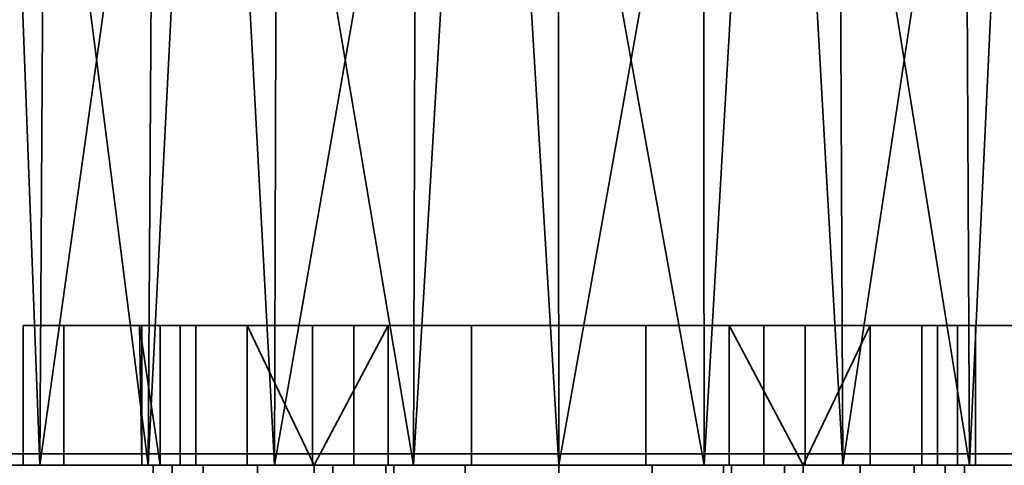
# Model space of a CAD drawing. Header units: millimetres. Extents: x -625 to 3725, y -115 to 86.
# Tile 326 of 656: x 1082 to 1104, y 13 to 23. Entities that reach past the tile are written whole.
import ezdxf

# ---------------------------------------------------------------- set-up
doc = ezdxf.new("R2010")
doc.units = ezdxf.units.MM
doc.layers.add('152', color=7, linetype='Continuous', true_color=0xffffff)

# ---------------------------------------------------------------- blocks, each defined once
blk = doc.blocks.new('UG_SURFACE_002')
at = {"layer": '152', "color": 252, "linetype": 'Continuous', "lineweight": 35}
for points in [[(2187, -14, 2237), (2187, 86, 2237), (813, 86, 2237), (813, -14, 2237)], [(963, -14, 2087), (963, 86, 2087), (2037, 86, 2087), (2037, -14, 2087)]]:
    blk.add_3dface(points, dxfattribs=at)
blk = doc.blocks.new('UG_SURFACE_060')
at = {"layer": '152', "color": 32, "linetype": 'Continuous', "lineweight": 35}
for points in [[(1081.865, 39, 1095.183), (1082.853, 13, 1093.963), (1079.734, 13, 1099.365)], [(1081.865, 39, 1112.817), (1081.01, 13, 1111.5), (1085.183, 13, 1116.135)], [(1085.183, 13, 1116.135), (1085.348, 39, 1115.953), (1081.865, 39, 1112.817)], [(1081.865, 39, 1095.183), (1083.017, 39, 1094.146), (1082.853, 13, 1093.963)], [(1082.853, 13, 1093.963), (1083.017, 39, 1094.146), (1086.5, 39, 1091.01)], [(1086.5, 39, 1091.01), (1087.899, 13, 1090.297), (1082.853, 13, 1093.963)], [(1086.5, 39, 1116.99), (1085.183, 13, 1116.135), (1090.881, 13, 1118.672)], [(1086.5, 39, 1116.99), (1085.348, 39, 1115.953), (1085.183, 13, 1116.135)], [(1090.881, 13, 1118.672), (1090.957, 39, 1118.439), (1086.5, 39, 1116.99)], [(1086.5, 39, 1091.01), (1087.975, 39, 1090.53), (1087.899, 13, 1090.297)], [(1087.899, 13, 1090.297), (1087.975, 39, 1090.53), (1092.432, 39, 1089.082)], [(1092.432, 39, 1089.082), (1094, 13, 1089), (1087.899, 13, 1090.297)], [(1092.432, 39, 1118.918), (1090.881, 13, 1118.672), (1097.119, 13, 1118.672)], [(1092.432, 39, 1118.918), (1090.957, 39, 1118.439), (1090.881, 13, 1118.672)], [(1097.119, 13, 1118.672), (1097.093, 39, 1118.428), (1092.432, 39, 1118.918)], [(1092.432, 39, 1089.082), (1093.974, 39, 1089.244), (1094, 13, 1089)], [(1094, 13, 1089), (1093.974, 39, 1089.244), (1098.635, 39, 1089.734)], [(1098.635, 39, 1089.734), (1100.101, 13, 1090.297), (1094, 13, 1089)], [(1098.635, 39, 1118.266), (1097.093, 39, 1118.428), (1097.119, 13, 1118.672)], [(1098.635, 39, 1118.266), (1097.119, 13, 1118.672), (1102.817, 13, 1116.135)], [(1102.817, 13, 1116.135), (1102.694, 39, 1115.923), (1098.635, 39, 1118.266)], [(1098.635, 39, 1089.734), (1099.978, 39, 1090.51), (1100.101, 13, 1090.297)], [(1100.101, 13, 1090.297), (1099.978, 39, 1090.51), (1104.037, 39, 1092.853)], [(1104.037, 39, 1092.853), (1105.147, 13, 1093.963), (1100.101, 13, 1090.297)], [(1104.037, 39, 1115.147), (1102.694, 39, 1115.923), (1102.817, 13, 1116.135)], [(1104.037, 39, 1115.147), (1102.817, 13, 1116.135), (1106.99, 13, 1111.5)], [(1083.375, 13, 1018.901), (1083.375, 16, 1018.901), (1082.5, 16, 1014.5), (1082.5, 13, 1014.5)], [(1082.5, 13, 1014.5), (1082.5, 16, 1014.5), (1082.5, 16, 993.5), (1082.5, 13, 993.5)], [(1082.5, 13, 993.5), (1082.5, 16, 993.5), (1083.375, 16, 989.099), (1083.375, 13, 989.099)], [(1082.5, 16, 1014.5), (1085.049, 16, 1012.941), (1085, 16, 1012)], [(1082.5, 16, 1014.5), (1083.375, 16, 1018.901), (1086.206, 16, 1016.5), (1085.049, 16, 1012.941)], [(1083.375, 16, 989.099), (1082.5, 16, 993.5), (1087.312, 16, 1005.978), (1090.339, 16, 1003.778)], [(1085, 16, 1012), (1085.441, 16, 1009.219), (1082.5, 16, 993.5), (1082.5, 16, 1014.5)], [(1085.441, 16, 1009.219), (1087.312, 16, 1005.978), (1082.5, 16, 993.5)], [(1085.868, 13, 1022.632), (1085.868, 16, 1022.632), (1083.375, 16, 1018.901), (1083.375, 13, 1018.901)], [(1083.375, 13, 989.099), (1083.375, 16, 989.099), (1085.868, 16, 985.368), (1085.868, 13, 985.368)], [(1085.868, 16, 985.368), (1083.375, 16, 989.099), (1090.339, 16, 1003.778), (1094, 16, 1003)], [(1088.71, 16, 1019.281), (1086.206, 16, 1016.5), (1083.375, 16, 1018.901), (1085.868, 16, 1022.632)], [(1085.441, 13, 1009.219), (1085.441, 16, 1009.219), (1085, 16, 1012)], [(1085, 16, 1012), (1085.049, 13, 1012.941), (1085.441, 13, 1009.219)], [(1085, 16, 1012), (1085.049, 16, 1012.941), (1085.049, 13, 1012.941)], [(1085.049, 13, 1012.941), (1085.049, 16, 1012.941), (1086.206, 16, 1016.5), (1086.206, 13, 1016.5)], [(1087.312, 13, 1005.978), (1087.312, 16, 1005.978), (1085.441, 16, 1009.219), (1085.441, 13, 1009.219)], [(1089.599, 13, 1025.125), (1089.599, 16, 1025.125), (1085.868, 16, 1022.632), (1085.868, 13, 1022.632)], [(1085.868, 13, 985.368), (1085.868, 16, 985.368), (1089.599, 16, 982.875), (1089.599, 13, 982.875)], [(1094, 16, 1003), (1089.599, 16, 982.875), (1085.868, 16, 985.368)], [(1092.129, 16, 1020.803), (1088.71, 16, 1019.281), (1085.868, 16, 1022.632), (1089.599, 16, 1025.125)], [(1086.206, 13, 1016.5), (1086.206, 16, 1016.5), (1088.71, 16, 1019.281), (1088.71, 13, 1019.281)], [(1087.312, 16, 1005.978), (1087.312, 13, 1005.978), (1088.75, 13, 1004.69)], [(1088.75, 13, 1004.69), (1090.339, 16, 1003.778), (1087.312, 16, 1005.978)], [(1088.71, 13, 1019.281), (1088.71, 16, 1019.281), (1092.129, 16, 1020.803), (1092.129, 13, 1020.803)], [(1088.75, 13, 1004.69), (1090.339, 13, 1003.778), (1090.339, 16, 1003.778)], [(1094, 13, 1026), (1094, 16, 1026), (1089.599, 16, 1025.125), (1089.599, 13, 1025.125)], [(1089.599, 13, 982.875), (1089.599, 16, 982.875), (1094, 16, 982), (1094, 13, 982)], [(1094, 16, 1003), (1094, 16, 982), (1089.599, 16, 982.875)], [(1095.871, 16, 1020.803), (1092.129, 16, 1020.803), (1089.599, 16, 1025.125), (1094, 16, 1026)], [(1094, 13, 1003), (1094, 16, 1003), (1090.339, 16, 1003.778), (1090.339, 13, 1003.778)], [(1092.129, 13, 1020.803), (1092.129, 16, 1020.803), (1095.871, 16, 1020.803), (1095.871, 13, 1020.803)], [(1098.401, 13, 1025.125), (1098.401, 16, 1025.125), (1094, 16, 1026), (1094, 13, 1026)], [(1094, 13, 982), (1094, 16, 982), (1098.401, 16, 982.875), (1098.401, 13, 982.875)], [(1094, 16, 1003), (1097.661, 16, 1003.778), (1104.625, 16, 989.099), (1102.132, 16, 985.368)], [(1102.132, 16, 985.368), (1098.401, 16, 982.875), (1094, 16, 982), (1094, 16, 1003)], [(1094, 16, 1026), (1098.401, 16, 1025.125), (1095.871, 16, 1020.803)], [(1097.661, 13, 1003.778), (1097.661, 16, 1003.778), (1094, 16, 1003), (1094, 13, 1003)], [(1099.29, 16, 1019.281), (1095.871, 16, 1020.803), (1098.401, 16, 1025.125), (1102.132, 16, 1022.632)], [(1095.871, 13, 1020.803), (1095.871, 16, 1020.803), (1099.29, 16, 1019.281), (1099.29, 13, 1019.281)], [(1097.661, 16, 1003.778), (1100.688, 16, 1005.978), (1105.5, 16, 993.5), (1104.625, 16, 989.099)], [(1100.688, 16, 1005.978), (1097.661, 16, 1003.778), (1099.25, 13, 1004.69)], [(1097.661, 16, 1003.778), (1097.661, 13, 1003.778), (1099.25, 13, 1004.69)], [(1102.132, 13, 1022.632), (1102.132, 16, 1022.632), (1098.401, 16, 1025.125), (1098.401, 13, 1025.125)], [(1098.401, 13, 982.875), (1098.401, 16, 982.875), (1102.132, 16, 985.368), (1102.132, 13, 985.368)], [(1099.25, 13, 1004.69), (1100.688, 13, 1005.978), (1100.688, 16, 1005.978)], [(1102.132, 16, 1022.632), (1104.625, 16, 1018.901), (1101.794, 16, 1016.5), (1099.29, 16, 1019.281)], [(1099.29, 13, 1019.281), (1099.29, 16, 1019.281), (1101.794, 16, 1016.5), (1101.794, 13, 1016.5)], [(1105.5, 16, 993.5), (1100.688, 16, 1005.978), (1102.56, 16, 1009.219)], [(1102.56, 13, 1009.219), (1102.56, 16, 1009.219), (1100.688, 16, 1005.978), (1100.688, 13, 1005.978)], [(1102.951, 16, 1012.941), (1101.794, 16, 1016.5), (1104.625, 16, 1018.901), (1105.5, 16, 1014.5)], [(1101.794, 13, 1016.5), (1101.794, 16, 1016.5), (1102.951, 16, 1012.941), (1102.951, 13, 1012.941)], [(1104.625, 13, 1018.901), (1104.625, 16, 1018.901), (1102.132, 16, 1022.632), (1102.132, 13, 1022.632)], [(1102.132, 13, 985.368), (1102.132, 16, 985.368), (1104.625, 16, 989.099), (1104.625, 13, 989.099)], [(1102.56, 16, 1009.219), (1102.951, 16, 1012.941), (1105.5, 16, 1014.5), (1105.5, 16, 993.5)], [(1102.951, 13, 1012.941), (1102.951, 16, 1012.941), (1102.56, 16, 1009.219), (1102.56, 13, 1009.219)], [(1094, 0, 1190), (1094, 13, 1190), (1068, 13, 1186.5), (1068, 0, 1186.5)], [(1068, 0, 951.5), (1068, 13, 951.5), (1094, 13, 948), (1094, 0, 948)], [(1068, 13, 1186.5), (1083.375, 13, 1018.901), (1082.5, 13, 1014.5)], [(1082.5, 13, 1014.5), (1082.5, 13, 993.5), (1068, 13, 951.5), (1068, 13, 1186.5)], [(1094, 13, 948), (1068, 13, 951.5), (1089.599, 13, 982.875), (1094, 13, 982)], [(1068, 13, 1186.5), (1085.868, 13, 1022.632), (1083.375, 13, 1018.901)], [(1068, 13, 951.5), (1085.868, 13, 985.368), (1089.599, 13, 982.875)], [(1082.5, 13, 993.5), (1083.375, 13, 989.099), (1068, 13, 951.5)], [(1079, 13, 1104), (1085.868, 13, 1022.632), (1068, 13, 1186.5)], [(1083.375, 13, 989.099), (1085.868, 13, 985.368), (1068, 13, 951.5)], [(1068, 13, 1186.5), (1090.881, 13, 1118.672), (1085.183, 13, 1116.135)], [(1097.119, 13, 1118.672), (1090.881, 13, 1118.672), (1068, 13, 1186.5), (1094, 13, 1190)], [(1085.183, 13, 1116.135), (1081.01, 13, 1111.5), (1068, 13, 1186.5)], [(1079, 13, 1104), (1089.599, 13, 1025.125), (1085.868, 13, 1022.632)], [(1089.599, 13, 1025.125), (1079, 13, 1104), (1079.734, 13, 1099.365)], [(1079.734, 13, 1099.365), (1094, 13, 1026), (1089.599, 13, 1025.125)], [(1098.401, 13, 1025.125), (1094, 13, 1026), (1079.734, 13, 1099.365), (1082.853, 13, 1093.963)], [(1104.625, 13, 1018.901), (1082.853, 13, 1093.963), (1087.899, 13, 1090.297)], [(1082.853, 13, 1093.963), (1102.132, 13, 1022.632), (1098.401, 13, 1025.125)], [(1082.853, 13, 1093.963), (1104.625, 13, 1018.901), (1102.132, 13, 1022.632)], [(1085.049, 13, 1012.941), (1086.206, 13, 1016.5), (1085.699, 13, 1014.767)], [(1085.441, 13, 1009.219), (1085.049, 13, 1012.941), (1085.289, 13, 1011.173)], [(1085.699, 13, 1014.767), (1085.289, 13, 1011.173), (1085.049, 13, 1012.941)], [(1085.289, 13, 1011.173), (1086.367, 13, 1007.721), (1085.441, 13, 1009.219)], [(1085.289, 0, 1011.173), (1085.289, 13, 1011.173), (1085.699, 13, 1014.767), (1085.699, 0, 1014.767)], [(1086.367, 0, 1007.721), (1086.367, 13, 1007.721), (1085.289, 13, 1011.173), (1085.289, 0, 1011.173)], [(1087.312, 13, 1005.978), (1085.441, 13, 1009.219), (1086.367, 13, 1007.721)], [(1087.527, 13, 1017.888), (1085.699, 13, 1014.767), (1086.206, 13, 1016.5)], [(1085.699, 0, 1014.767), (1085.699, 13, 1014.767), (1087.527, 13, 1017.888), (1087.527, 0, 1017.888)], [(1086.206, 13, 1016.5), (1088.71, 13, 1019.281), (1087.527, 13, 1017.888)], [(1086.367, 13, 1007.721), (1088.75, 13, 1005), (1088.75, 13, 1004.69), (1087.312, 13, 1005.978)], [(1088.75, 0, 1005), (1088.75, 13, 1005), (1086.367, 13, 1007.721), (1086.367, 0, 1007.721)], [(1090.461, 13, 1020.002), (1087.527, 13, 1017.888), (1088.71, 13, 1019.281)], [(1087.527, 0, 1017.888), (1087.527, 13, 1017.888), (1090.461, 13, 1020.002), (1090.461, 0, 1020.002)], [(1104.625, 13, 1018.901), (1087.899, 13, 1090.297), (1094, 13, 1089)], [(1088.71, 13, 1019.281), (1092.129, 13, 1020.803), (1090.461, 13, 1020.002)], [(1088.75, 0, 1005), (1088.75, 0, 992.5), (1088.75, 13, 992.5), (1088.75, 13, 1004.69)], [(1088.75, 13, 1004.69), (1088.75, 13, 1005), (1088.75, 0, 1005)], [(1089.15, 0, 990.491), (1089.15, 13, 990.491), (1088.75, 13, 992.5), (1088.75, 0, 992.5)], [(1088.75, 13, 992.5), (1089.15, 13, 990.491), (1090.288, 13, 988.788)], [(1094, 13, 987.25), (1094, 13, 1003), (1090.339, 13, 1003.778), (1088.75, 13, 992.5)], [(1090.288, 13, 988.788), (1091.991, 13, 987.65), (1094, 13, 987.25), (1088.75, 13, 992.5)], [(1090.339, 13, 1003.778), (1088.75, 13, 1004.69), (1088.75, 13, 992.5)], [(1090.288, 0, 988.788), (1090.288, 13, 988.788), (1089.15, 13, 990.491), (1089.15, 0, 990.491)], [(1091.991, 0, 987.65), (1091.991, 13, 987.65), (1090.288, 13, 988.788), (1090.288, 0, 988.788)], [(1092.129, 13, 1020.803), (1094, 13, 1020.75), (1090.461, 13, 1020.002)], [(1090.461, 0, 1020.002), (1090.461, 13, 1020.002), (1094, 13, 1020.75), (1094, 0, 1020.75)], [(1094, 0, 987.25), (1094, 13, 987.25), (1091.991, 13, 987.65), (1091.991, 0, 987.65)], [(1094, 13, 1020.75), (1092.129, 13, 1020.803), (1095.871, 13, 1020.803)], [(1120, 0, 1186.5), (1120, 13, 1186.5), (1094, 13, 1190), (1094, 0, 1190)], [(1094, 0, 948), (1094, 13, 948), (1120, 13, 951.5), (1120, 0, 951.5)], [(1094, 13, 982), (1098.401, 13, 982.875), (1120, 13, 951.5), (1094, 13, 948)], [(1094, 13, 1089), (1105.5, 13, 1014.5), (1104.625, 13, 1018.901)], [(1105.5, 13, 1014.5), (1094, 13, 1089), (1100.101, 13, 1090.297), (1120, 13, 951.5)], [(1094, 13, 1190), (1120, 13, 1186.5), (1097.119, 13, 1118.672)], [(1095.871, 13, 1020.803), (1097.539, 13, 1020.002), (1094, 13, 1020.75)], [(1094, 0, 1020.75), (1094, 13, 1020.75), (1097.539, 13, 1020.002), (1097.539, 0, 1020.002)], [(1096.009, 0, 987.65), (1096.009, 13, 987.65), (1094, 13, 987.25), (1094, 0, 987.25)], [(1099.25, 13, 992.5), (1094, 13, 987.25), (1096.009, 13, 987.65), (1097.712, 13, 988.788)], [(1099.25, 13, 992.5), (1097.661, 13, 1003.778), (1094, 13, 1003), (1094, 13, 987.25)], [(1097.539, 13, 1020.002), (1095.871, 13, 1020.803), (1099.29, 13, 1019.281)], [(1097.712, 0, 988.788), (1097.712, 13, 988.788), (1096.009, 13, 987.65), (1096.009, 0, 987.65)], [(1102.817, 13, 1116.135), (1097.119, 13, 1118.672), (1120, 13, 1186.5)], [(1099.29, 13, 1019.281), (1100.473, 13, 1017.888), (1097.539, 13, 1020.002)], [(1097.539, 0, 1020.002), (1097.539, 13, 1020.002), (1100.473, 13, 1017.888), (1100.473, 0, 1017.888)], [(1099.25, 13, 992.5), (1099.25, 13, 1004.69), (1097.661, 13, 1003.778)], [(1098.85, 0, 990.491), (1098.85, 13, 990.491), (1097.712, 13, 988.788), (1097.712, 0, 988.788)], [(1097.712, 13, 988.788), (1098.85, 13, 990.491), (1099.25, 13, 992.5)], [(1120, 13, 951.5), (1098.401, 13, 982.875), (1102.132, 13, 985.368)], [(1099.25, 0, 992.5), (1099.25, 13, 992.5), (1098.85, 13, 990.491), (1098.85, 0, 990.491)], [(1100.688, 13, 1005.978), (1099.25, 13, 1004.69), (1099.25, 13, 1005), (1101.632, 13, 1007.721)], [(1101.632, 0, 1007.721), (1101.632, 13, 1007.721), (1099.25, 13, 1005), (1099.25, 0, 1005)], [(1099.25, 0, 1005), (1099.25, 13, 1005), (1099.25, 13, 1004.69)], [(1099.25, 13, 1004.69), (1099.25, 13, 992.5), (1099.25, 0, 992.5), (1099.25, 0, 1005)], [(1100.473, 13, 1017.888), (1099.29, 13, 1019.281), (1101.794, 13, 1016.5)], [(1100.101, 13, 1090.297), (1105.147, 13, 1093.963), (1120, 13, 951.5)], [(1101.794, 13, 1016.5), (1102.301, 13, 1014.767), (1100.473, 13, 1017.888)], [(1100.473, 0, 1017.888), (1100.473, 13, 1017.888), (1102.301, 13, 1014.767), (1102.301, 0, 1014.767)], [(1101.632, 13, 1007.721), (1102.56, 13, 1009.219), (1100.688, 13, 1005.978)], [(1102.56, 13, 1009.219), (1101.632, 13, 1007.721), (1102.711, 13, 1011.173)], [(1102.711, 0, 1011.173), (1102.711, 13, 1011.173), (1101.632, 13, 1007.721), (1101.632, 0, 1007.721)], [(1102.301, 13, 1014.767), (1101.794, 13, 1016.5), (1102.951, 13, 1012.941)], [(1120, 13, 951.5), (1102.132, 13, 985.368), (1104.625, 13, 989.099)], [(1102.951, 13, 1012.941), (1102.711, 13, 1011.173), (1102.301, 13, 1014.767)], [(1102.301, 0, 1014.767), (1102.301, 13, 1014.767), (1102.711, 13, 1011.173), (1102.711, 0, 1011.173)], [(1102.711, 13, 1011.173), (1102.951, 13, 1012.941), (1102.56, 13, 1009.219)], [(1120, 13, 1186.5), (1106.99, 13, 1111.5), (1102.817, 13, 1116.135)]]:
    blk.add_3dface(points, dxfattribs=at)
blk = doc.blocks.new('UG_SURFACE_084')
at = {"layer": '152', "color": 31, "linetype": 'Continuous', "lineweight": 35}
for points in [[(2023.25, -17.75, 2071.25), (2023.25, 67.25, 2071.25), (976.75, 67.25, 2071.25), (976.75, -17.75, 2071.25)], [(1963.25, 62.25, 2011.25), (1963.25, 5, 2011.25), (1036.75, 5, 2011.25), (1036.75, 62.25, 2011.25)], [(2018.75, 13.25, 2066.75), (2018.75, -17.75, 2066.75), (981.25, -17.75, 2066.75), (981.25, 13.25, 2066.75)], [(2014.25, 13.25, 2062.25), (2018.75, 13.25, 2066.75), (981.25, 13.25, 2066.75), (985.75, 13.25, 2062.25)], [(2014.25, -27.75, 2062.25), (2014.25, 13.25, 2062.25), (985.75, 13.25, 2062.25), (985.75, -27.75, 2062.25)], [(1971, 13, 2019), (1971, 5, 2019), (1029, 5, 2019), (1029, 13, 2019)], [(1967, 13, 2015), (1971, 13, 2019), (1029, 13, 2019), (1033, 13, 2015)], [(1967, 5, 2015), (1967, 13, 2015), (1033, 13, 2015), (1033, 5, 2015)]]:
    blk.add_3dface(points, dxfattribs=at)
blk = doc.blocks.new('UG_SURFACE_085')
at = {"layer": '152', "color": 7, "linetype": 'Continuous', "lineweight": 35}
for points in [[(1963.25, 5, 2011.25), (1963.25, 62.25, 2011.25), (1036.75, 62.25, 2011.25), (1036.75, 5, 2011.25)], [(1037, 5, 2011), (1037, 62.25, 2011), (1963, 62.25, 2011), (1963, 5, 2011)]]:
    blk.add_3dface(points, dxfattribs=at)

msp = doc.modelspace()

# ---------------------------------------------------------------- linework, layer by layer
at = {"layer": '152', "color": 251, "linetype": 'Continuous', "lineweight": -3, "true_color": 0x636466}
for p, q in [((1082.5, 16, 1014.5), (1082.5, 16, 993.5)), ((1082.5, 13, 1014.5), (1082.5, 16, 1014.5)), ((1082.5, 13, 993.5), (1082.5, 16, 993.5)), ((2018.75, 13.25, 2066.75), (981.25, 13.25, 2066.75)), ((2014.25, 13.25, 2062.25), (985.75, 13.25, 2062.25))]:
    msp.add_line(p, q, dxfattribs=at)
at = {"layer": '152', "color": 251, "linetype": 'Continuous', "lineweight": -3, "true_color": 0x636466, "extrusion": (0, 1, 0)}
msp.add_circle((-1094, 1012, 16), 9, dxfattribs=at)
at = {"layer": '152', "color": 251, "linetype": 'Continuous', "lineweight": -3, "true_color": 0x636466, "extrusion": (0, -1, 0)}
for centre, start, end in [((1094, 1014.5, -16), 360, 180), ((1094, 993.5, -16), 180, 0)]:
    msp.add_arc(centre, 11.5, start, end, dxfattribs=at)

# ---------------------------------------------------------------- block references
at = {"layer": '152', "color": 251, "linetype": 'Continuous', "lineweight": -3, "true_color": 0x636466}
for name in ['UG_SURFACE_002', 'UG_SURFACE_060', 'UG_SURFACE_085', 'UG_SURFACE_084']:
    msp.add_blockref(name, (0, 0), dxfattribs=at)

doc.saveas('drawing.dxf')
